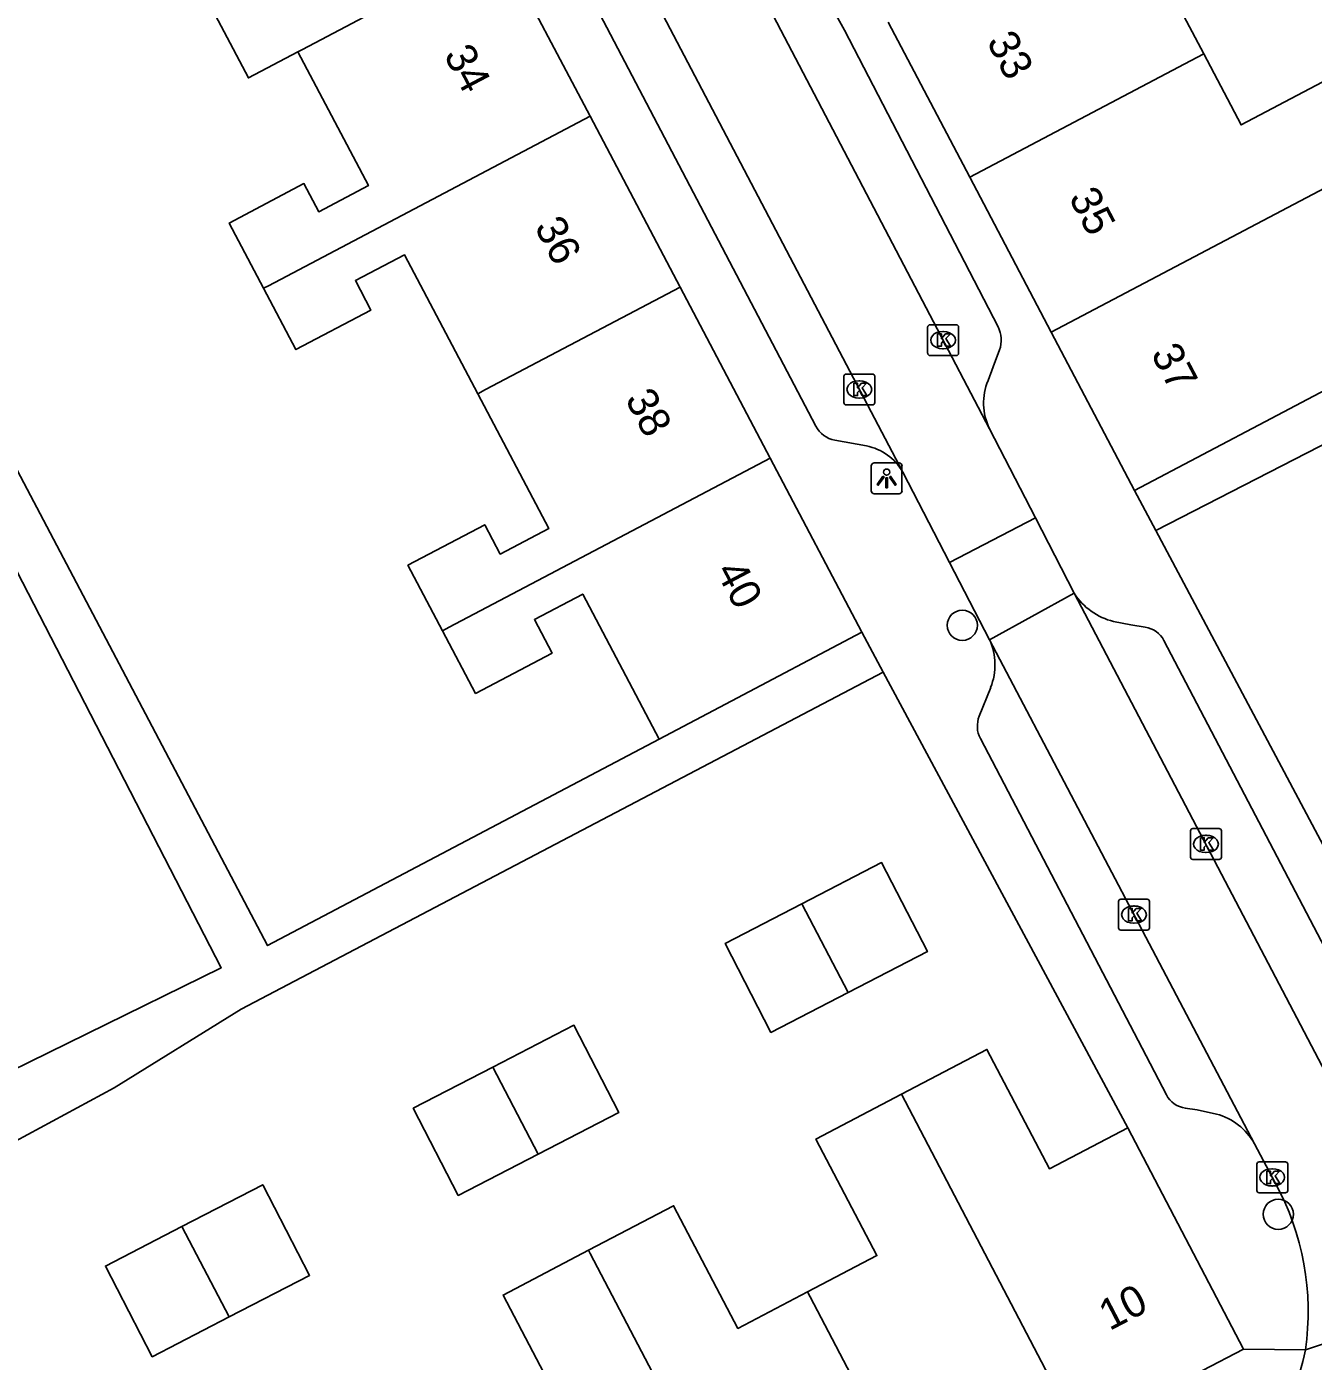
# Model space of a CAD drawing. Extents: x 158352 to 159489, y 383828 to 384597.
# Drawn here: x 159378.23 to 159419.93, y 384299.8 to 384343.05 of the extents above; entities that cross this region are included whole.
import ezdxf

# ---------------------------------------------------------------- set-up
doc = ezdxf.new("R2010")
doc.units = 0
for name, color, linetype in [('IMGEO_Boom', 7, 'Continuous'), ('IMGEO_Kolk', 7, 'Continuous'), ('IMGEO_Lichtpunt', 7, 'Continuous'), ('IMGEO_Muur', 7, 'Continuous'), ('IMGEO_Pand', 7, 'Continuous'), ('IMGEO_Pand_nummerreeks', 7, 'Continuous'), ('IMGEO_Rijbaan_lokaal_open', 7, 'Continuous'), ('IMGEO_Voetpad_open', 7, 'Continuous')]:
    doc.layers.add(name, color=color, linetype=linetype)

msp = doc.modelspace()

# ---------------------------------------------------------------- linework, layer by layer
at = {"layer": 'IMGEO_Boom'}
for centre in [(159408.556, 384323.652), (159418.798, 384304.568)]:
    msp.add_circle(centre, 0.489, dxfattribs=at)
at = {"layer": 'IMGEO_Kolk'}
for p, q in [((159407.507, 384333.393), (159408.359, 384333.393)), ((159407.432, 384332.467), (159407.432, 384333.319)), ((159407.92, 384333.173), (159407.945, 384333.173)), ((159408.433, 384333.319), (159408.433, 384332.467)), ((159407.943, 384332.613), (159407.918, 384332.613)), ((159408.359, 384332.393), (159407.507, 384332.393)), ((159404.717, 384330.869), (159404.717, 384331.721)), ((159404.792, 384331.795), (159405.644, 384331.795)), ((159405.718, 384331.721), (159405.718, 384330.869)), ((159405.205, 384331.575), (159405.23, 384331.575)), ((159405.644, 384330.795), (159404.792, 384330.795)), ((159405.228, 384331.015), (159405.203, 384331.015)), ((159415.953, 384316.141), (159415.953, 384316.993)), ((159416.028, 384317.067), (159416.88, 384317.067)), ((159416.954, 384316.993), (159416.954, 384316.141)), ((159416.441, 384316.847), (159416.466, 384316.847)), ((159416.464, 384316.287), (159416.439, 384316.287)), ((159416.88, 384316.067), (159416.028, 384316.067)), ((159413.62, 384313.851), (159413.62, 384314.703)), ((159413.695, 384314.777), (159414.547, 384314.777)), ((159414.108, 384314.557), (159414.133, 384314.557)), ((159414.621, 384314.703), (159414.621, 384313.851)), ((159414.131, 384313.997), (159414.106, 384313.997)), ((159414.547, 384313.777), (159413.695, 384313.777)), ((159418.102, 384305.338), (159418.102, 384306.19)), ((159418.177, 384306.264), (159419.029, 384306.264)), ((159419.103, 384306.19), (159419.103, 384305.338)), ((159418.59, 384306.044), (159418.615, 384306.044)), ((159418.613, 384305.484), (159418.588, 384305.484)), ((159419.029, 384305.264), (159418.177, 384305.264))]:
    msp.add_line(p, q, dxfattribs=at)
for points in [[(159407.507, 384333.393), (159408.359, 384333.393)], [(159407.432, 384332.467), (159407.432, 384333.319)], [(159407.753, 384333.093), (159407.876, 384333.093), (159407.876, 384332.942), (159408.006, 384333.093), (159408.17, 384333.093), (159408.024, 384332.942), (159408.177, 384332.693), (159408.025, 384332.693), (159407.94, 384332.857), (159407.876, 384332.79), (159407.876, 384332.693), (159407.753, 384332.693), (159407.753, 384333.093)], [(159408.433, 384333.319), (159408.433, 384332.467)], [(159408.359, 384332.393), (159407.507, 384332.393)], [(159404.717, 384330.869), (159404.717, 384331.721)], [(159404.792, 384331.795), (159405.644, 384331.795)], [(159405.718, 384331.721), (159405.718, 384330.869)], [(159405.038, 384331.495), (159405.161, 384331.495), (159405.161, 384331.344), (159405.291, 384331.495), (159405.455, 384331.495), (159405.309, 384331.344), (159405.462, 384331.095), (159405.31, 384331.095), (159405.225, 384331.259), (159405.161, 384331.192), (159405.161, 384331.095), (159405.038, 384331.095), (159405.038, 384331.495)], [(159405.644, 384330.795), (159404.792, 384330.795)], [(159415.953, 384316.141), (159415.953, 384316.993)], [(159416.028, 384317.067), (159416.88, 384317.067)], [(159416.954, 384316.993), (159416.954, 384316.141)], [(159416.274, 384316.767), (159416.397, 384316.767), (159416.397, 384316.616), (159416.527, 384316.767), (159416.691, 384316.767), (159416.545, 384316.616), (159416.698, 384316.367), (159416.546, 384316.367), (159416.461, 384316.531), (159416.397, 384316.464), (159416.397, 384316.367), (159416.274, 384316.367), (159416.274, 384316.767)], [(159416.88, 384316.067), (159416.028, 384316.067)], [(159413.62, 384313.851), (159413.62, 384314.703)], [(159413.695, 384314.777), (159414.547, 384314.777)], [(159413.941, 384314.477), (159414.064, 384314.477), (159414.064, 384314.326), (159414.194, 384314.477), (159414.358, 384314.477), (159414.212, 384314.326), (159414.365, 384314.077), (159414.213, 384314.077), (159414.128, 384314.241), (159414.064, 384314.174), (159414.064, 384314.077), (159413.941, 384314.077), (159413.941, 384314.477)], [(159414.621, 384314.703), (159414.621, 384313.851)], [(159414.547, 384313.777), (159413.695, 384313.777)], [(159418.102, 384305.338), (159418.102, 384306.19)], [(159418.177, 384306.264), (159419.029, 384306.264)], [(159419.103, 384306.19), (159419.103, 384305.338)], [(159418.423, 384305.964), (159418.546, 384305.964), (159418.546, 384305.813), (159418.676, 384305.964), (159418.84, 384305.964), (159418.694, 384305.813), (159418.847, 384305.564), (159418.695, 384305.564), (159418.61, 384305.728), (159418.546, 384305.661), (159418.546, 384305.564), (159418.423, 384305.564), (159418.423, 384305.964)], [(159419.029, 384305.264), (159418.177, 384305.264)]]:
    msp.add_lwpolyline(points, dxfattribs=at)
for centre, start, end in [((159407.509, 384333.317), 91.552, 178.448), ((159407.509, 384333.317), 91.552, 178.448), ((159408.357, 384333.317), 1.552, 88.448), ((159408.357, 384333.317), 1.552, 88.448), ((159407.509, 384332.469), 181.552, 268.448), ((159407.509, 384332.469), 181.552, 268.448), ((159408.357, 384332.469), 271.552, 358.448), ((159408.357, 384332.469), 271.552, 358.448), ((159404.794, 384331.719), 91.552, 178.448), ((159404.794, 384331.719), 91.552, 178.448), ((159405.642, 384331.719), 1.552, 88.448), ((159405.642, 384331.719), 1.552, 88.448), ((159404.794, 384330.871), 181.552, 268.448), ((159404.794, 384330.871), 181.552, 268.448), ((159405.642, 384330.871), 271.552, 358.448), ((159405.642, 384330.871), 271.552, 358.448), ((159416.03, 384316.991), 91.552, 178.448), ((159416.03, 384316.991), 91.552, 178.448), ((159416.878, 384316.991), 1.552, 88.448), ((159416.878, 384316.991), 1.552, 88.448), ((159416.03, 384316.143), 181.552, 268.448), ((159416.03, 384316.143), 181.552, 268.448), ((159416.878, 384316.143), 271.552, 358.448), ((159416.878, 384316.143), 271.552, 358.448), ((159413.697, 384314.701), 91.552, 178.448), ((159413.697, 384314.701), 91.552, 178.448), ((159414.545, 384314.701), 1.552, 88.448), ((159414.545, 384314.701), 1.552, 88.448), ((159413.697, 384313.853), 181.552, 268.448), ((159413.697, 384313.853), 181.552, 268.448), ((159414.545, 384313.853), 271.552, 358.448), ((159414.545, 384313.853), 271.552, 358.448), ((159418.179, 384306.188), 91.552, 178.448), ((159418.179, 384306.188), 91.552, 178.448), ((159419.027, 384306.188), 1.552, 88.448), ((159419.027, 384306.188), 1.552, 88.448), ((159418.179, 384305.34), 181.552, 268.448), ((159418.179, 384305.34), 181.552, 268.448), ((159419.027, 384305.34), 271.552, 358.448), ((159419.027, 384305.34), 271.552, 358.448)]:
    msp.add_arc(centre, 0.0765, start, end, dxfattribs=at)
for centre, major_axis, ratio, start_param, end_param in [((159407.919, 384332.893), (-0.387, 0.002), 0.722429, 4.712389, 7.853982), ((159407.944, 384332.893), (-0.39, 0.002), 0.717154, 1.570796, 4.712389), ((159405.204, 384331.295), (-0.387, 0.002), 0.722429, 4.712389, 7.853982), ((159405.229, 384331.295), (-0.39, 0.002), 0.717154, 1.570796, 4.712389), ((159416.44, 384316.567), (-0.387, 0.002), 0.722429, 4.712389, 7.853982), ((159416.465, 384316.567), (-0.39, 0.002), 0.717154, 1.570796, 4.712389), ((159414.107, 384314.277), (-0.387, 0.002), 0.722429, 4.712389, 7.853982), ((159414.132, 384314.277), (-0.39, 0.002), 0.717154, 1.570796, 4.712389), ((159418.589, 384305.764), (-0.387, 0.002), 0.722429, 4.712389, 7.853982), ((159418.614, 384305.764), (-0.39, 0.002), 0.717154, 1.570796, 4.712389)]:
    msp.add_ellipse(centre, major_axis=major_axis, ratio=ratio, start_param=start_param, end_param=end_param, dxfattribs=at)
at = {"layer": 'IMGEO_Lichtpunt'}
for p, q in [((159405.604, 384328.817), (159405.604, 384328.01)), ((159405.604, 384328.817), (159405.604, 384328.01)), ((159406.506, 384328.912), (159405.698, 384328.912)), ((159406.506, 384328.912), (159405.698, 384328.912)), ((159406.6, 384328.01), (159406.6, 384328.817)), ((159406.6, 384328.01), (159406.6, 384328.817)), ((159405.698, 384327.916), (159406.506, 384327.916)), ((159405.698, 384327.916), (159406.506, 384327.916))]:
    msp.add_line(p, q, dxfattribs=at)
for points in [[(159405.978, 384328.481), (159406.017, 384328.453), (159405.829, 384328.191), (159405.791, 384328.218), (159405.978, 384328.481)], [(159406.08, 384328.433), (159406.127, 384328.433), (159406.127, 384328.111), (159406.08, 384328.111), (159406.08, 384328.433)], [(159406.19, 384328.453), (159406.228, 384328.48), (159406.415, 384328.218), (159406.376, 384328.19), (159406.19, 384328.453)]]:
    msp.add_lwpolyline(points, dxfattribs=at)
msp.add_circle((159406.103, 384328.615), 0.0994, dxfattribs=at)
for centre, start, end in [((159405.698, 384328.817), 90, 180), ((159405.698, 384328.817), 90, 180), ((159406.506, 384328.817), 0, 90), ((159406.506, 384328.817), 0, 90), ((159405.698, 384328.01), 180, 270), ((159405.698, 384328.01), 180, 270), ((159406.506, 384328.01), 270, 0), ((159406.506, 384328.01), 270, 360)]:
    msp.add_arc(centre, 0.0946, start, end, dxfattribs=at)
at = {"layer": 'IMGEO_Muur'}
for points in [[(159414.829, 384326.725), (159422.708, 384311.918)], [(159405.994, 384322.133), (159413.918, 384307.374)]]:
    msp.add_lwpolyline(points, dxfattribs=at)
at = {"layer": 'IMGEO_Pand'}
for points in [[(159416.382, 384342.167), (159415.164, 384344.481), (159419, 384346.5), (159417.574, 384349.207)], [(159387.019, 384342.235), (159385.414, 384341.389), (159383.544, 384344.935), (159381.097, 384343.645), (159380.047, 384345.637)], [(159387.019, 384342.235), (159387.17, 384342.315), (159393.568, 384345.688)], [(159393.568, 384345.688), (159396.487, 384340.149)], [(159408.795, 384338.172), (159406.152, 384343.192)], [(159385.905, 384334.573), (159384.79, 384336.688), (159387.212, 384337.965), (159387.694, 384337.051), (159389.303, 384337.9), (159387.019, 384342.235)], [(159408.795, 384338.172), (159416.156, 384342.048), (159416.382, 384342.167)], [(159416.382, 384342.167), (159417.593, 384339.868), (159421.433, 384341.89), (159422.865, 384339.169)], [(159396.487, 384340.149), (159386.065, 384334.657), (159385.905, 384334.573)], [(159396.487, 384340.149), (159399.406, 384334.611)], [(159422.865, 384339.169), (159422.528, 384338.991), (159411.438, 384333.151)], [(159411.438, 384333.151), (159408.795, 384338.172)], [(159392.846, 384331.155), (159390.472, 384335.66), (159388.881, 384334.821), (159389.384, 384333.867), (159386.952, 384332.586), (159385.905, 384334.573)], [(159392.846, 384331.155), (159393.099, 384331.288), (159399.406, 384334.611)], [(159399.406, 384334.611), (159402.324, 384329.073)], [(159414.138, 384328.023), (159411.438, 384333.151)], [(159414.138, 384328.023), (159418.563, 384330.353), (159421.722, 384332.016)], [(159391.705, 384323.477), (159390.586, 384325.6), (159393.077, 384326.913), (159393.578, 384325.962), (159395.147, 384326.789), (159392.846, 384331.155)], [(159391.705, 384323.477), (159391.925, 384323.593), (159402.324, 384329.073)], [(159402.324, 384329.073), (159405.299, 384323.428)], [(159398.727, 384319.965), (159396.251, 384324.665), (159394.683, 384323.839), (159395.255, 384322.753), (159392.775, 384321.446), (159391.705, 384323.477)], [(159405.299, 384323.428), (159400.876, 384321.098), (159398.727, 384319.965)], [(159403.349, 384314.624), (159405.936, 384315.962), (159407.425, 384313.082), (159404.853, 384311.753)], [(159404.853, 384311.753), (159402.352, 384310.46), (159400.863, 384313.339), (159403.349, 384314.624)], [(159403.349, 384314.624), (159404.853, 384311.753)], [(159393.334, 384309.335), (159395.964, 384310.694), (159397.425, 384307.869), (159394.81, 384306.517)], [(159406.579, 384308.457), (159409.354, 384309.911), (159411.379, 384306.044), (159413.918, 384307.374)], [(159394.81, 384306.517), (159392.216, 384305.177), (159390.755, 384308.003), (159393.334, 384309.335)], [(159393.334, 384309.335), (159394.81, 384306.517)], [(159403.541, 384302.051), (159405.788, 384303.228), (159403.809, 384307.006), (159406.579, 384308.457)], [(159406.579, 384308.457), (159412.353, 384297.432)], [(159413.918, 384307.374), (159417.673, 384300.2)], [(159383.254, 384304.168), (159385.878, 384305.525), (159387.397, 384302.589), (159384.788, 384301.24)], [(159396.442, 384303.4), (159399.198, 384304.844), (159401.282, 384300.867), (159403.541, 384302.051)], [(159384.788, 384301.24), (159382.295, 384299.951), (159380.777, 384302.888), (159383.254, 384304.168)], [(159384.788, 384301.24), (159383.254, 384304.168)], [(159393.467, 384296.874), (159395.709, 384298.049), (159393.668, 384301.947), (159396.442, 384303.4)], [(159396.442, 384303.4), (159396.497, 384303.296), (159402.306, 384292.204)], [(159407.329, 384294.818), (159403.623, 384301.895), (159403.541, 384302.051)], [(159417.673, 384300.2), (159412.353, 384297.432)]]:
    msp.add_lwpolyline(points, dxfattribs=at)
at = {"layer": 'IMGEO_Rijbaan_lokaal_open'}
for points in [[(159409.435, 384330.022), (159388.771, 384369.508)], [(159406.626, 384328.616), (159386.053, 384367.808)], [(159409.435, 384330.022), (159410.923, 384327.135)], [(159408.142, 384325.69), (159406.626, 384328.616)], [(159408.142, 384325.69), (159410.923, 384327.135)], [(159410.923, 384327.135), (159412.182, 384324.692)], [(159409.439, 384323.187), (159408.142, 384325.69)], [(159412.182, 384324.692), (159409.439, 384323.187)], [(159420.69, 384308.477), (159412.182, 384324.692)], [(159409.439, 384323.187), (159418.023, 384306.855)], [(159418.698, 384305.585), (159418.023, 384306.855)], [(159419.677, 384300.172), (159426.67, 384302.521)]]:
    msp.add_lwpolyline(points, dxfattribs=at)
for centre, radius, start, end in [((159411.074, 384301.411), 8.692, 351.8045, 28.699), ((159412.712, 384301.513), 7.093, 299.3831, 349.106)]:
    msp.add_arc(centre, radius, start, end, dxfattribs=at)
at = {"layer": 'IMGEO_Voetpad_open'}
for points in [[(159403.807, 384330.105), (159388.98, 384358.379), (159385.757, 384364.588)], [(159381.124, 384353.416), (159368.41, 384346.715), (159386.034, 384313.273), (159398.727, 384319.965)], [(159404.261, 384343.793), (159404.736, 384342.937), (159409.714, 384333.322)], [(159442.988, 384322.88), (159435.227, 384337.186), (159414.829, 384326.725)], [(159373.104, 384334.698), (159384.534, 384312.555), (159371.461, 384306.14)], [(159409.761, 384332.575), (159409.556, 384332.024), (159409.389, 384331.582)], [(159405.445, 384329.464), (159404.422, 384329.653)], [(159414.829, 384326.725), (159414.138, 384328.023)], [(159422.708, 384311.918), (159414.829, 384326.725)], [(159413.46, 384323.778), (159414.02, 384323.667), (159414.484, 384323.595)], [(159405.299, 384323.428), (159405.994, 384322.133)], [(159415.09, 384323.162), (159421.134, 384311.619)], [(159405.994, 384322.133), (159385.175, 384311.215), (159381.066, 384308.67), (159374.252, 384304.989), (159373.101, 384304.838), (159365.674, 384300.965)], [(159405.994, 384322.133), (159413.918, 384307.374)], [(159409.104, 384320.707), (159409.475, 384321.636)], [(159415.17, 384308.437), (159414.254, 384310.198), (159409.141, 384319.981)], [(159416.791, 384307.814), (159416.174, 384307.948), (159415.785, 384308.006)], [(159419.677, 384300.172), (159417.673, 384300.2)]]:
    msp.add_lwpolyline(points, dxfattribs=at)
for centre, radius, start, end in [((159408.9, 384332.896), 0.919, 339.5587, 27.6417), ((159411.173, 384330.854), 1.927, 157.8001, 205.5779), ((159404.577, 384330.508), 0.869, 207.6291, 259.7421), ((159405.111, 384327.752), 1.744, 29.6851, 78.9555), ((159413.953, 384325.817), 2.098, 212.4386, 256.4183), ((159414.361, 384322.782), 0.822, 27.5072, 81.3995), ((159407.62, 384322.369), 1.994, 338.4404, 24.2189), ((159409.912, 384320.384), 0.87, 158.2119, 207.6231), ((159415.907, 384308.834), 0.837, 208.3291, 261.6244), ((159416.287, 384305.895), 1.984, 28.9335, 75.2715)]:
    msp.add_arc(centre, radius, start, end, dxfattribs=at)

# ---------------------------------------------------------------- texts
at = {"layer": 'IMGEO_Pand_nummerreeks'}
for s, rotation, p in [('33', 297.7647, (159409.329, 384342.569)), ('34', 297.7887, (159391.732, 384342.137)), ('35', 297.7647, (159411.99, 384337.513)), ('36', 297.7887, (159394.67, 384336.564)), ('37', 297.7647, (159414.652, 384332.457)), ('38', 297.7887, (159397.608, 384330.988)), ('40', 297.7887, (159400.545, 384325.415)), ('10', 27.4894, (159413.324, 384300.778))]:
    msp.add_text(s, height=1, rotation=rotation, dxfattribs=at).set_placement(p)

doc.saveas('drawing.dxf')
